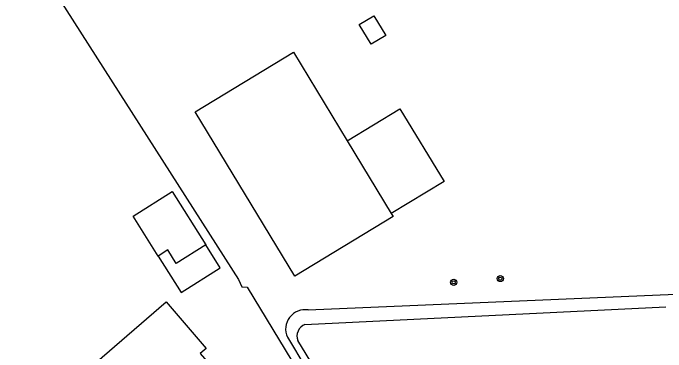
# Model space of a CAD drawing. Extents: x 126000 to 131009, y 393000 to 395500.
# Drawn here: x 130673.8 to 130758.9, y 393814.5 to 393858.6 of the extents above; entities that cross this region are included whole.
import ezdxf

# ---------------------------------------------------------------- set-up
doc = ezdxf.new("R2010")
doc.units = 0
for name, color, linetype in [('gg-afsc-erfafscheiding', 7, 'Continuous'), ('gg-bbg-bijgebouw', 7, 'Continuous'), ('gg-bbg-gedigitaliseerde bijgebouw', 7, 'Continuous'), ('gg-bbg-hoofdgebouw', 7, 'Continuous'), ('gg-bbg-luifel en loopbrug', 7, 'Continuous'), ('gg-kntw-bovenkant insteek waterloop', 7, 'Continuous'), ('gg-kntw-waterlijn', 7, 'Continuous'), ('gt-symb-boom', 7, 'Continuous')]:
    doc.layers.add(name, color=color, linetype=linetype)

# ---------------------------------------------------------------- blocks, each defined once
blk = doc.blocks.new('gt0-BOOM')
at = {"layer": 'gt-symb-boom'}
for radius in [0.4, 0.2]:
    blk.add_circle((0, 0), radius, dxfattribs=at)

msp = doc.modelspace()

# ---------------------------------------------------------------- linework, layer by layer
at = {"layer": 'gg-afsc-erfafscheiding'}
msp.add_lwpolyline([(130673.767, 393869.908), (130703.182, 393823.949), (130703.589, 393822.972), (130704.275, 393822.929), (130749.132, 393749.035)], dxfattribs=at)
at = {"layer": 'gg-bbg-bijgebouw'}
for p, q in [((130697.53, 393845.77), (130710.35, 393853.54)), ((130710.487, 393824.39), (130697.53, 393845.77)), ((130692.69, 393827), (130689.42, 393832.18)), ((130698.9, 393828.44), (130695.05, 393826.02))]:
    msp.add_line(p, q, dxfattribs=at)
for points in [[(130689.42, 393832.18), (130694.52, 393835.39), (130698.9, 393828.44)], [(130695.05, 393826.02), (130693.93, 393827.79), (130692.69, 393827)]]:
    msp.add_lwpolyline(points, dxfattribs=at)
at = {"layer": 'gg-bbg-gedigitaliseerde bijgebouw'}
for p, q in [((130710.35, 393853.54), (130717.332, 393842.018)), ((130717.332, 393842.018), (130723.082, 393832.531)), ((130723.306, 393832.16), (130710.487, 393824.39)), ((130723.082, 393832.531), (130723.306, 393832.16))]:
    msp.add_line(p, q, dxfattribs=at)
msp.add_lwpolyline([(130720.804, 393858.305), (130722.358, 393855.724), (130720.452, 393854.576), (130718.898, 393857.158), (130720.804, 393858.305)], dxfattribs=at)
at = {"layer": 'gg-bbg-hoofdgebouw'}
for points in [[(130687.1, 393804.728), (130686.42, 393804.14), (130681.21, 393810.22), (130693.72, 393821.02)], [(130693.72, 393821.02), (130698.94, 393814.97), (130698.17, 393814.3), (130700.69, 393811.39), (130696.32, 393807.62)]]:
    msp.add_lwpolyline(points, dxfattribs=at)
at = {"layer": 'gg-bbg-luifel en loopbrug'}
for points in [[(130717.332, 393842.018), (130724.208, 393846.186), (130729.958, 393836.699), (130723.082, 393832.531)], [(130692.69, 393827), (130695.675, 393822.271), (130700.766, 393825.484), (130698.9, 393828.44)]]:
    msp.add_lwpolyline(points, dxfattribs=at)
at = {"layer": 'gg-kntw-bovenkant insteek waterloop'}
for p, q in [((130712.248, 393819.974), (130760.164, 393822.033)), ((130709.533, 393816.425), (130739.015, 393767.59))]:
    msp.add_line(p, q, dxfattribs=at)
msp.add_arc((130711.843, 393817.47), 2.536, 80.82108, 204.34664, dxfattribs=at)
at = {"layer": 'gg-kntw-waterlijn'}
for p, q in [((130711.825, 393818.074), (130758.891, 393820.369)), ((130738.977, 393770.78), (130710.888, 393815.991))]:
    msp.add_line(p, q, dxfattribs=at)
msp.add_arc((130712.378, 393816.573), 1.6, 110.22716, 201.33337, dxfattribs=at)

# ---------------------------------------------------------------- block references
at = {"layer": 'gt-symb-boom'}
for p in [(130731.218, 393823.58), (130737.296, 393824.062)]:
    msp.add_blockref('gt0-BOOM', p, dxfattribs=at)

doc.saveas('drawing.dxf')
